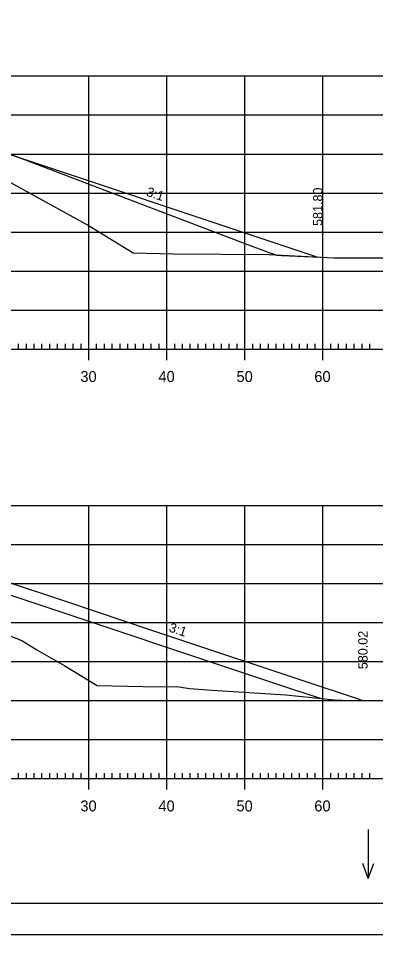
# Model space of a CAD drawing. Extents: x 961436 to 1372525, y 380079 to 2027791.
# Drawn here: x 1370211.5 to 1370257.3, y 380322.4 to 380439.8 of the extents above; entities that cross this region are included whole.
import ezdxf

# ---------------------------------------------------------------- set-up
doc = ezdxf.new("R2010")
doc.units = 0
for name, color, linetype in [('R_Axis', 7, 'Continuous'), ('R_Axis Annot', 7, 'Continuous'), ('R_Exist Surface', 7, 'Continuous'), ('R_Fin Surface', 7, 'Continuous'), ('R_Fin Surface Annot', 7, 'Continuous'), ('R_Grid', 7, 'Continuous'), ('R_No Plot', 7, 'Continuous'), ('R_Water Annot', 7, 'Continuous')]:
    doc.layers.add(name, color=color, linetype=linetype)

msp = doc.modelspace()

# ---------------------------------------------------------------- linework, layer by layer
at = {"layer": 'R_Axis'}
for p, q in [((1370220.5, 380396), (1370220.5, 380398.8)), ((1370230.5, 380396), (1370230.5, 380398.8)), ((1370240.5, 380396), (1370240.5, 380398.8)), ((1370250.5, 380396), (1370250.5, 380398.8)), ((1370050.5, 380397.4), (1370330.5, 380397.4)), ((1370211.5, 380397.4), (1370211.5, 380398.1)), ((1370212.5, 380397.4), (1370212.5, 380398.1)), ((1370213.5, 380397.4), (1370213.5, 380398.1)), ((1370214.5, 380397.4), (1370214.5, 380398.1)), ((1370215.5, 380397.4), (1370215.5, 380398.1)), ((1370216.5, 380397.4), (1370216.5, 380398.1)), ((1370217.5, 380397.4), (1370217.5, 380398.1)), ((1370218.5, 380397.4), (1370218.5, 380398.1)), ((1370219.5, 380397.4), (1370219.5, 380398.1)), ((1370221.5, 380397.4), (1370221.5, 380398.1)), ((1370222.5, 380397.4), (1370222.5, 380398.1)), ((1370223.5, 380397.4), (1370223.5, 380398.1)), ((1370224.5, 380397.4), (1370224.5, 380398.1)), ((1370225.5, 380397.4), (1370225.5, 380398.1)), ((1370226.5, 380397.4), (1370226.5, 380398.1)), ((1370227.5, 380397.4), (1370227.5, 380398.1)), ((1370228.5, 380397.4), (1370228.5, 380398.1)), ((1370229.5, 380397.4), (1370229.5, 380398.1)), ((1370231.5, 380397.4), (1370231.5, 380398.1)), ((1370232.5, 380397.4), (1370232.5, 380398.1)), ((1370233.5, 380397.4), (1370233.5, 380398.1)), ((1370234.5, 380397.4), (1370234.5, 380398.1)), ((1370235.5, 380397.4), (1370235.5, 380398.1)), ((1370236.5, 380397.4), (1370236.5, 380398.1)), ((1370237.5, 380397.4), (1370237.5, 380398.1)), ((1370238.5, 380397.4), (1370238.5, 380398.1)), ((1370239.5, 380397.4), (1370239.5, 380398.1)), ((1370241.5, 380397.4), (1370241.5, 380398.1)), ((1370242.5, 380397.4), (1370242.5, 380398.1)), ((1370243.5, 380397.4), (1370243.5, 380398.1)), ((1370244.5, 380397.4), (1370244.5, 380398.1)), ((1370245.5, 380397.4), (1370245.5, 380398.1)), ((1370246.5, 380397.4), (1370246.5, 380398.1)), ((1370247.5, 380397.4), (1370247.5, 380398.1)), ((1370248.5, 380397.4), (1370248.5, 380398.1)), ((1370249.5, 380397.4), (1370249.5, 380398.1)), ((1370251.5, 380397.4), (1370251.5, 380398.1)), ((1370252.5, 380397.4), (1370252.5, 380398.1)), ((1370253.5, 380397.4), (1370253.5, 380398.1)), ((1370254.5, 380397.4), (1370254.5, 380398.1)), ((1370255.5, 380397.4), (1370255.5, 380398.1)), ((1370256.5, 380397.4), (1370256.5, 380398.1)), ((1370220.5, 380341), (1370220.5, 380343.8)), ((1370230.5, 380341), (1370230.5, 380343.8)), ((1370240.5, 380341), (1370240.5, 380343.8)), ((1370250.5, 380341), (1370250.5, 380343.8)), ((1370050.5, 380342.4), (1370330.5, 380342.4)), ((1370211.5, 380342.4), (1370211.5, 380343.1)), ((1370212.5, 380342.4), (1370212.5, 380343.1)), ((1370213.5, 380342.4), (1370213.5, 380343.1)), ((1370214.5, 380342.4), (1370214.5, 380343.1)), ((1370215.5, 380342.4), (1370215.5, 380343.1)), ((1370216.5, 380342.4), (1370216.5, 380343.1)), ((1370217.5, 380342.4), (1370217.5, 380343.1)), ((1370218.5, 380342.4), (1370218.5, 380343.1)), ((1370219.5, 380342.4), (1370219.5, 380343.1)), ((1370221.5, 380342.4), (1370221.5, 380343.1)), ((1370222.5, 380342.4), (1370222.5, 380343.1)), ((1370223.5, 380342.4), (1370223.5, 380343.1)), ((1370224.5, 380342.4), (1370224.5, 380343.1)), ((1370225.5, 380342.4), (1370225.5, 380343.1)), ((1370226.5, 380342.4), (1370226.5, 380343.1)), ((1370227.5, 380342.4), (1370227.5, 380343.1)), ((1370228.5, 380342.4), (1370228.5, 380343.1)), ((1370229.5, 380342.4), (1370229.5, 380343.1)), ((1370231.5, 380342.4), (1370231.5, 380343.1)), ((1370232.5, 380342.4), (1370232.5, 380343.1)), ((1370233.5, 380342.4), (1370233.5, 380343.1)), ((1370234.5, 380342.4), (1370234.5, 380343.1)), ((1370235.5, 380342.4), (1370235.5, 380343.1)), ((1370236.5, 380342.4), (1370236.5, 380343.1)), ((1370237.5, 380342.4), (1370237.5, 380343.1)), ((1370238.5, 380342.4), (1370238.5, 380343.1)), ((1370239.5, 380342.4), (1370239.5, 380343.1)), ((1370241.5, 380342.4), (1370241.5, 380343.1)), ((1370242.5, 380342.4), (1370242.5, 380343.1)), ((1370243.5, 380342.4), (1370243.5, 380343.1)), ((1370244.5, 380342.4), (1370244.5, 380343.1)), ((1370245.5, 380342.4), (1370245.5, 380343.1)), ((1370246.5, 380342.4), (1370246.5, 380343.1)), ((1370247.5, 380342.4), (1370247.5, 380343.1)), ((1370248.5, 380342.4), (1370248.5, 380343.1)), ((1370249.5, 380342.4), (1370249.5, 380343.1)), ((1370251.5, 380342.4), (1370251.5, 380343.1)), ((1370252.5, 380342.4), (1370252.5, 380343.1)), ((1370253.5, 380342.4), (1370253.5, 380343.1)), ((1370254.5, 380342.4), (1370254.5, 380343.1)), ((1370255.5, 380342.4), (1370255.5, 380343.1)), ((1370256.5, 380342.4), (1370256.5, 380343.1))]:
    msp.add_line(p, q, dxfattribs=at)
at = {"layer": 'R_Exist Surface'}
for points in [[(1370133.63, 380410.34), (1370143.09, 380410), (1370152.77, 380409.91), (1370157.28, 380412.28), (1370170.87, 380420.61), (1370173.76, 380422.8), (1370173.98, 380422.91), (1370177.51, 380423.58), (1370178.36, 380423.62), (1370189.11, 380423.78), (1370190.49, 380423.78), (1370191.47, 380423.76), (1370198.45, 380423.32), (1370198.9, 380423.1), (1370199.6, 380422.84), (1370207.55, 380420.72), (1370209.12, 380419.48), (1370220.53, 380413.19), (1370226.16, 380409.73), (1370231.35, 380409.61), (1370243.59, 380409.51), (1370251.88, 380409.09), (1370258.99, 380409.09)], [(1370210.4, 380360.68), (1370211.92, 380360.07), (1370213.82, 380358.89), (1370217.42, 380356.85), (1370221.57, 380354.33), (1370229.34, 380354.15), (1370231.78, 380354.21), (1370233.38, 380353.96), (1370236.29, 380353.73), (1370245.76, 380353.13), (1370252.4, 380352.46), (1370252.95, 380352.45), (1370257.8, 380352.39)]]:
    msp.add_lwpolyline(points, dxfattribs=at)
at = {"layer": 'R_Fin Surface'}
for points in [[(1370134.54, 380410.31), (1370171.03, 380422.47), (1370174, 380423.47), (1370181.5, 380423.77), (1370190.5, 380423.95), (1370199.5, 380423.77), (1370207, 380423.47), (1370209.77, 380422.55), (1370245.87, 380410.51), (1370249.83, 380409.19)], [(1370210, 380422.55), (1370240.83, 380410.83), (1370242.65, 380410.14), (1370242.8, 380410.08), (1370243.25, 380409.91), (1370243.54, 380409.8), (1370243.72, 380409.74), (1370243.84, 380409.69), (1370243.92, 380409.66), (1370243.99, 380409.64), (1370244.36, 380409.51), (1370244.53, 380409.46), (1370244.55, 380409.46), (1370244.56, 380409.46), (1370244.59, 380409.46), (1370244.63, 380409.45), (1370244.7, 380409.45), (1370244.8, 380409.45), (1370244.83, 380409.44), (1370245.24, 380409.42), (1370250.12, 380409.18)], [(1370122.39, 380355.53), (1370126.48, 380354.17), (1370128.56, 380353.47), (1370142.27, 380358.04), (1370154.59, 380362.15), (1370163.27, 380365.04), (1370171.03, 380367.63), (1370174, 380368.62), (1370181.5, 380368.92), (1370190.5, 380369.1), (1370199.5, 380368.92), (1370207, 380368.62), (1370209.77, 380367.7), (1370217.76, 380365.03), (1370228.55, 380361.43), (1370250.85, 380354), (1370252.08, 380353.59), (1370253.6, 380353.09), (1370254.86, 380352.67), (1370255.61, 380352.42)], [(1370126.5, 380355.7), (1370133.2, 380353.47), (1370171.5, 380366.24), (1370176.17, 380367.79), (1370179.5, 380368.9), (1370181.5, 380368.98), (1370190.5, 380369.16), (1370199.5, 380368.98), (1370201.5, 380368.9), (1370204.84, 380367.79), (1370209.5, 380366.24), (1370246.19, 380354), (1370250.15, 380352.69)]]:
    msp.add_lwpolyline(points, dxfattribs=at)
at = {"layer": 'R_Grid'}
for p, q in [((1370050.5, 380432.4), (1370330.5, 380432.4)), ((1370220.5, 380397.4), (1370220.5, 380432.4)), ((1370230.5, 380397.4), (1370230.5, 380432.4)), ((1370240.5, 380397.4), (1370240.5, 380432.4)), ((1370250.5, 380397.4), (1370250.5, 380432.4)), ((1370050.5, 380427.4), (1370330.5, 380427.4)), ((1370050.5, 380422.4), (1370330.5, 380422.4)), ((1370050.5, 380417.4), (1370330.5, 380417.4)), ((1370050.5, 380412.4), (1370330.5, 380412.4)), ((1370050.5, 380407.4), (1370330.5, 380407.4)), ((1370050.5, 380402.4), (1370330.5, 380402.4)), ((1370050.5, 380397.4), (1370330.5, 380397.4)), ((1370050.5, 380377.4), (1370330.5, 380377.4)), ((1370220.5, 380342.4), (1370220.5, 380377.4)), ((1370230.5, 380342.4), (1370230.5, 380377.4)), ((1370240.5, 380342.4), (1370240.5, 380377.4)), ((1370250.5, 380342.4), (1370250.5, 380377.4)), ((1370050.5, 380372.4), (1370330.5, 380372.4)), ((1370050.5, 380367.4), (1370330.5, 380367.4)), ((1370050.5, 380362.4), (1370330.5, 380362.4)), ((1370050.5, 380357.4), (1370330.5, 380357.4)), ((1370050.5, 380352.4), (1370330.5, 380352.4)), ((1370050.5, 380347.4), (1370330.5, 380347.4)), ((1370050.5, 380342.4), (1370330.5, 380342.4))]:
    msp.add_line(p, q, dxfattribs=at)
at = {"layer": 'R_No Plot'}
for p, q in [((1370348.68, 380326.4), (1370032.5, 380326.4)), ((1370020.1, 380322.42), (1370353.44, 380322.42))]:
    msp.add_line(p, q, dxfattribs=at)
for points in [[(1370020.1, 380535.75), (1370353.44, 380535.75), (1370353.44, 380322.41), (1370020.1, 380322.41)], [(1370266.42, 380531.86), (1370286.04, 380531.86), (1370286.04, 380521.98), (1370302.16, 380521.98), (1370325.36, 380521.98), (1370325.48, 380493.82), (1370348.68, 380493.82), (1370348.68, 380326.4), (1370032.5, 380326.4), (1370032.5, 380531.86)]]:
    msp.add_lwpolyline(points, close=True, dxfattribs=at)
at = {"layer": 'R_Water Annot'}
for p, q in [((1370256.3, 380335.9), (1370256.3, 380329.61)), ((1370256.3, 380329.61), (1370255.6, 380331.54)), ((1370256.3, 380329.61), (1370257, 380331.54))]:
    msp.add_line(p, q, dxfattribs=at)

# ---------------------------------------------------------------- texts
at = {"layer": 'R_Axis Annot'}
for s, p in [('30', (1370219.42, 380393.2)), ('40', (1370229.42, 380393.2)), ('50', (1370239.42, 380393.2)), ('60', (1370249.39, 380393.2)), ('30', (1370219.42, 380338.2)), ('40', (1370229.42, 380338.2)), ('50', (1370239.42, 380338.2)), ('60', (1370249.39, 380338.2))]:
    msp.add_text(s, height=1.4, dxfattribs=at).set_placement(p)
at = {"layer": 'R_Fin Surface Annot'}
for s, rotation, p in [('3:1', 341.5651, (1370227.78, 380417.07)), ('581.80', 90, (1370250.43, 380413.19)), ('3:1', 341.5651, (1370230.68, 380361.26)), ('580.02', 90, (1370256.21, 380356.42))]:
    msp.add_text(s, height=1.2, rotation=rotation, dxfattribs=at).set_placement(p)

doc.saveas('drawing.dxf')
